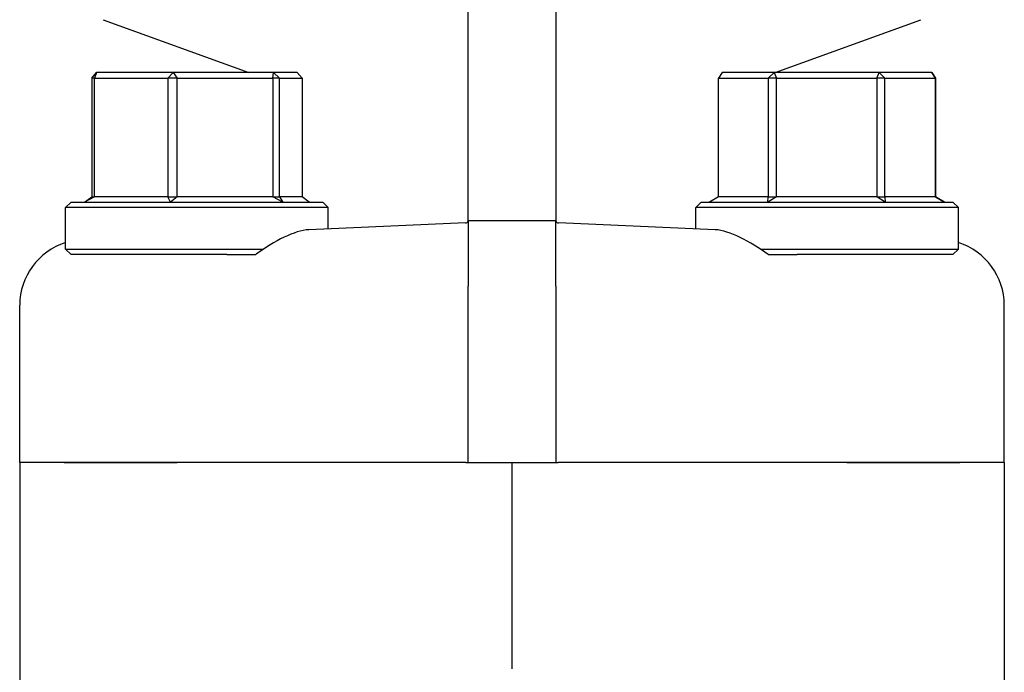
# Model space of a CAD drawing. Header units: inches. Extents: x 18 to 846, y -44 to 561.
# Tile 534 of 637: x 760.59 to 763.4, y 223.92 to 225.78. Entities that reach past the tile are written whole.
import ezdxf

# ---------------------------------------------------------------- set-up
doc = ezdxf.new("R2010")
doc.units = ezdxf.units.IN
doc.header["$LTSCALE"] = 24
doc.header["$MEASUREMENT"] = 0
doc.layers.add('Visible (ANSI)', color=7, linetype='Continuous', lineweight=30)

msp = doc.modelspace()

# ---------------------------------------------------------------- linework, layer by layer
at = {"layer": 'Visible (ANSI)'}
for p, q in [((761.87368, 225.45924), (761.87368, 225.88646)), ((762.12368, 225.88646), (762.12368, 225.45924)), ((760.831, 225.78408), (761.24677, 225.63275)), ((762.7506, 225.63275), (763.16637, 225.78408)), ((760.7985, 225.61713), (760.81223, 225.63275)), ((760.81223, 225.63275), (760.8064, 225.61713)), ((761.03118, 225.63275), (760.81223, 225.63275)), ((761.01569, 225.61713), (761.03118, 225.63275)), ((761.03118, 225.63275), (761.04205, 225.61713)), ((761.31763, 225.63275), (761.03118, 225.63275)), ((761.31588, 225.61713), (761.31763, 225.63275)), ((761.31763, 225.63275), (761.33434, 225.61713)), ((761.38514, 225.63275), (761.31763, 225.63275)), ((761.39887, 225.61713), (761.38514, 225.63275)), ((762.59919, 225.63275), (762.58889, 225.61713)), ((762.74761, 225.63275), (762.59919, 225.63275)), ((762.73077, 225.61713), (762.74761, 225.63275)), ((762.74761, 225.63275), (762.75414, 225.61713)), ((763.04711, 225.63275), (762.74761, 225.63275)), ((763.04043, 225.61713), (763.04711, 225.63275)), ((763.04711, 225.63275), (763.06393, 225.61713)), ((763.19818, 225.63275), (763.04711, 225.63275)), ((763.20834, 225.61713), (763.19818, 225.63275)), ((763.19818, 225.63275), (763.20848, 225.61713)), ((760.8064, 225.61713), (760.7985, 225.61713)), ((760.7985, 225.61713), (760.7985, 225.27838)), ((760.8064, 225.27838), (760.8064, 225.61713)), ((760.8064, 225.61713), (761.01569, 225.61713)), ((761.04205, 225.61713), (761.01569, 225.61713)), ((761.01569, 225.61713), (761.01569, 225.27838)), ((761.04205, 225.27838), (761.04205, 225.61713)), ((761.04205, 225.61713), (761.31588, 225.61713)), ((761.33434, 225.61713), (761.31588, 225.61713)), ((761.31588, 225.61713), (761.31588, 225.27838)), ((761.33434, 225.27838), (761.33434, 225.61713)), ((761.33434, 225.61713), (761.39887, 225.61713)), ((761.39887, 225.61713), (761.39887, 225.27838)), ((762.58889, 225.27838), (762.58889, 225.61713)), ((762.58889, 225.61713), (762.73077, 225.61713)), ((762.75414, 225.61713), (762.73077, 225.61713)), ((762.73077, 225.61713), (762.73077, 225.27838)), ((762.75414, 225.27838), (762.75414, 225.61713)), ((762.75414, 225.61713), (763.04043, 225.61713)), ((763.06393, 225.61713), (763.04043, 225.61713)), ((763.04043, 225.61713), (763.04043, 225.27838)), ((763.06393, 225.27838), (763.06393, 225.61713)), ((763.06393, 225.61713), (763.20834, 225.61713)), ((763.20848, 225.61713), (763.20834, 225.61713)), ((763.20834, 225.61713), (763.20834, 225.27838)), ((763.20848, 225.27838), (763.20848, 225.61713)), ((761.87368, 225.21386), (761.87368, 225.45924)), ((762.12368, 225.45924), (762.12368, 225.21386)), ((760.73931, 225.26275), (760.72368, 225.24713)), ((760.73931, 225.26275), (761.45806, 225.26275)), ((760.77772, 225.26275), (760.7985, 225.27838)), ((760.8064, 225.27838), (760.77772, 225.26275)), ((760.7985, 225.27838), (760.8064, 225.27838)), ((761.01569, 225.27838), (760.8064, 225.27838)), ((761.02304, 225.26275), (761.01569, 225.27838)), ((761.01569, 225.27838), (761.04205, 225.27838)), ((761.04205, 225.27838), (761.02304, 225.26275)), ((761.31588, 225.27838), (761.04205, 225.27838)), ((761.34401, 225.26275), (761.31588, 225.27838)), ((761.31588, 225.27838), (761.33434, 225.27838)), ((761.33434, 225.27838), (761.34401, 225.26275)), ((761.39887, 225.27838), (761.33434, 225.27838)), ((761.41965, 225.26275), (761.39887, 225.27838)), ((761.45806, 225.26275), (761.47368, 225.24713)), ((762.53931, 225.26275), (762.52368, 225.24713)), ((762.53931, 225.26275), (763.25806, 225.26275)), ((762.58889, 225.27838), (762.5631, 225.26275)), ((762.73077, 225.27838), (762.58889, 225.27838)), ((762.72941, 225.26275), (762.73077, 225.27838)), ((762.75414, 225.27838), (762.72941, 225.26275)), ((762.73077, 225.27838), (762.75414, 225.27838)), ((763.04043, 225.27838), (762.75414, 225.27838)), ((763.06499, 225.26275), (763.04043, 225.27838)), ((763.04043, 225.27838), (763.06393, 225.27838)), ((763.06393, 225.27838), (763.06499, 225.26275)), ((763.20834, 225.27838), (763.06393, 225.27838)), ((763.20834, 225.27838), (763.20848, 225.27838)), ((763.23427, 225.26275), (763.20834, 225.27838)), ((763.20848, 225.27838), (763.23427, 225.26275)), ((763.25806, 225.26275), (763.27368, 225.24713)), ((761.47368, 225.24713), (760.72368, 225.24713)), ((760.72368, 225.12838), (760.72368, 225.24713)), ((761.47368, 225.18625), (761.47368, 225.24713)), ((763.27368, 225.24713), (762.52368, 225.24713)), ((762.52368, 225.18625), (762.52368, 225.24713)), ((763.27368, 225.12838), (763.27368, 225.24713)), ((761.86621, 225.20326), (761.41802, 225.18384)), ((761.87358, 225.209), (761.87341, 225.209)), ((762.12379, 225.209), (761.87358, 225.209)), ((761.87368, 225.20845), (761.87368, 225.0224)), ((762.12368, 225.0224), (762.12368, 225.20845)), ((762.12396, 225.209), (762.12379, 225.209)), ((762.57935, 225.18384), (762.13116, 225.20326)), ((760.72368, 225.12838), (761.289, 225.12838)), ((760.73931, 225.11275), (760.72368, 225.12838)), ((761.18451, 225.11275), (760.73931, 225.11275)), ((761.18451, 225.11275), (761.26655, 225.11275)), ((762.70837, 225.12838), (763.27368, 225.12838)), ((762.73082, 225.11275), (762.81286, 225.11275)), ((763.25806, 225.11275), (762.81286, 225.11275)), ((763.25806, 225.11275), (763.27368, 225.12838)), ((761.87368, 224.519), (761.87368, 225.0224)), ((762.12368, 225.0224), (762.12368, 224.519)), ((760.59243, 224.519), (760.59243, 224.96844)), ((763.40493, 224.519), (763.40493, 224.96844)), ((760.71979, 224.519), (760.59243, 224.519)), ((760.59243, 224.519), (760.59243, 223.74263)), ((760.71979, 224.519), (760.59243, 224.519)), ((761.04202, 224.519), (760.71979, 224.519)), ((760.71979, 224.519), (761.04202, 224.519)), ((761.8669, 224.519), (761.04202, 224.519)), ((761.8669, 224.519), (761.04202, 224.519)), ((761.8669, 224.519), (761.87368, 224.519)), ((761.87368, 224.519), (762.12368, 224.519)), ((761.99868, 224.519), (761.99868, 224.05377)), ((762.12368, 224.519), (762.13047, 224.519)), ((762.95535, 224.519), (762.13047, 224.519)), ((762.95535, 224.519), (762.13047, 224.519)), ((763.27758, 224.519), (762.95535, 224.519)), ((762.95535, 224.519), (763.27758, 224.519)), ((763.40493, 224.519), (763.27758, 224.519)), ((763.40493, 224.519), (763.27758, 224.519)), ((763.40493, 224.519), (763.40493, 223.74263)), ((761.99868, 224.05377), (761.99868, 223.92955))]:
    msp.add_line(p, q, dxfattribs=at)
for centre, start, end in [((761.86587, 225.21107), 272.48126, 344.67631), ((762.1315, 225.21107), 195.32369, 267.51874)]:
    msp.add_arc(centre, 0.00781, start, end, dxfattribs=at)
for centre, major_axis, start_param, end_param in [((760.78159, 224.96859), (-0.18898, -0.00819), 4.9805775, 6.240258), ((763.21578, 224.96859), (-0.18898, 0.00819), 3.18452, 4.4442004)]:
    msp.add_ellipse(centre, major_axis=major_axis, ratio=0.9912393, start_param=start_param, end_param=end_param, dxfattribs=at)
for points in [[(761.87341, 225.209), (761.87341, 225.209), (761.87344, 225.2091), (761.87348, 225.20928)], [(761.87348, 225.20928), (761.87362, 225.20988), (761.87368, 225.21141), (761.87368, 225.21386)], [(761.87368, 225.20845), (761.87368, 225.20883), (761.87365, 225.209), (761.87358, 225.209)], [(762.12368, 225.21386), (762.12368, 225.21141), (762.12375, 225.20988), (762.12389, 225.20928)], [(762.12379, 225.209), (762.12372, 225.209), (762.12368, 225.20882), (762.12368, 225.20845)], [(762.12389, 225.20928), (762.12393, 225.2091), (762.12396, 225.209), (762.12396, 225.209)]]:
    msp.add_open_spline(points, degree=3, dxfattribs=at)
for points, knots in [([(761.41802, 225.18384), (761.39799, 225.18297), (761.37369, 225.17503), (761.32152, 225.14972), (761.29359, 225.13231), (761.26757, 225.1135), (761.26706, 225.11313), (761.26655, 225.11275)], [2.42631602, 2.42631602, 2.42631602, 2.42631602, 2.67966729, 2.67966729, 2.93613935, 2.93613935, 2.94129083, 2.94129083, 2.94129083, 2.94129083]), ([(762.73082, 225.11275), (762.70508, 225.13147), (762.67688, 225.14914), (762.62416, 225.17487), (762.59959, 225.18296), (762.57935, 225.18384)], [0.44734115, 0.44734115, 0.44734115, 0.44734115, 0.70623872, 0.70623872, 0.9622765, 0.9622765, 0.9622765, 0.9622765])]:
    msp.add_open_spline(points, degree=3, knots=knots, dxfattribs=at)

doc.saveas('drawing.dxf')
